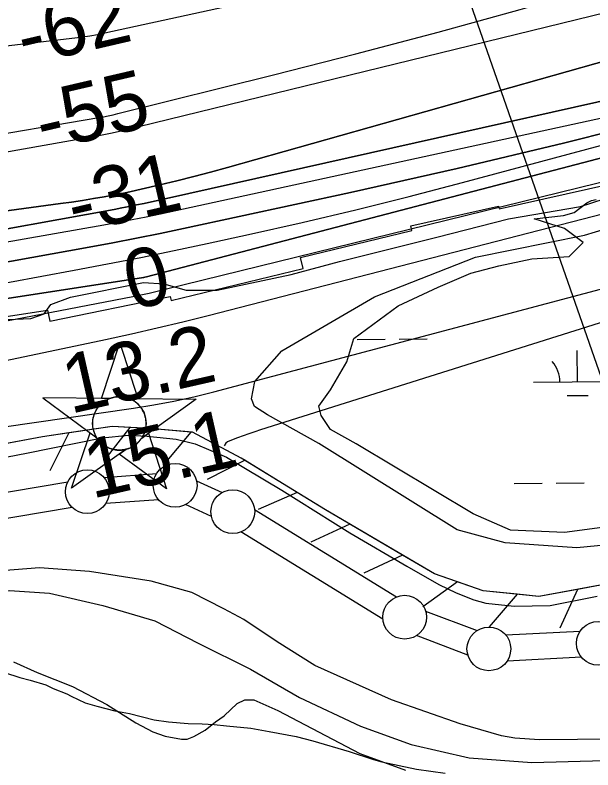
# Model space of a CAD drawing. Extents: x 3567028 to 3605064, y 510945 to 536587.
# Drawn here: x 3598673 to 3599332, y 521378 to 522241 of the extents above; entities that cross this region are included whole.
import ezdxf

# ---------------------------------------------------------------- set-up
doc = ezdxf.new("R2010")
doc.units = 0
for name, color, linetype in [('V-CHAN-NAID', 7, 'Continuous'), ('V-LEVE-TOET', 7, 'Continuous'), ('V-RIVR-EDGE', 7, 'Continuous'), ('V-RIVR-RANG', 7, 'Continuous'), ('V-ROAD-CNTR', 7, 'Continuous'), ('V-RRAP-FSHR', 7, 'Continuous'), ('V-RRAP-RVMT', 7, 'Continuous'), ('V-SITE-VEGE', 7, 'Continuous'), ('V-SURV-LINE', 7, 'Continuous'), ('V-TOPO-DPTH', 7, 'Continuous'), ('V-TOPO-MAJR', 7, 'Continuous'), ('V-TOPO-MINR', 7, 'Continuous'), ('V-TOPO-WATR', 7, 'Continuous'), ('V-WETL-SWMP', 7, 'Continuous')]:
    doc.layers.add(name, color=color, linetype=linetype)

msp = doc.modelspace()

# ---------------------------------------------------------------- linework, layer by layer
at = {"layer": 'V-CHAN-NAID'}
for points in [[(3598780.85, 521802.91), (3598771.26, 521802.98), (3598792.39, 521866.47), (3598812.61, 521802.69), (3598803.02, 521802.76), (3598801.45, 521803.34), (3598799.35, 521803.96), (3598797.31, 521804.41), (3598795.28, 521804.71), (3598794.11, 521804.83), (3598792.58, 521804.91), (3598790.85, 521804.91), (3598789.48, 521804.84), (3598787.58, 521804.64), (3598786.21, 521804.42), (3598784.43, 521804.03), (3598782.9, 521803.61), (3598781.87, 521803.28)], [(3598780.85, 521802.91), (3598704.36, 521803.46), (3598765.92, 521758.06), (3598764.81, 521759.97), (3598764, 521761.59), (3598763.18, 521763.56), (3598762.48, 521765.62), (3598762.11, 521766.94), (3598761.75, 521768.57), (3598761.51, 521770.01), (3598761.32, 521771.61), (3598761.21, 521773.34), (3598761.2, 521774.93), (3598761.31, 521777), (3598761.49, 521778.62), (3598761.88, 521780.82), (3598762.36, 521782.74), (3598762.97, 521784.63), (3598763.62, 521786.31), (3598764.35, 521787.9), (3598765.16, 521789.43), (3598766.22, 521791.17), (3598767.25, 521792.64), (3598768.25, 521793.91), (3598769.26, 521795.05), (3598770.56, 521796.39), (3598771.62, 521797.36), (3598773.33, 521798.75), (3598774.54, 521799.62), (3598776.23, 521800.69), (3598777.96, 521801.64), (3598779.41, 521802.32)], [(3598803.02, 521802.76), (3598879.52, 521802.21), (3598817.31, 521757.69), (3598818.23, 521759.18), (3598819.2, 521761.03), (3598819.92, 521762.61), (3598820.66, 521764.57), (3598821.2, 521766.35), (3598821.6, 521767.99), (3598821.96, 521770), (3598822.15, 521771.58), (3598822.27, 521773.78), (3598822.24, 521775.84), (3598822.05, 521778.06), (3598821.79, 521779.82), (3598821.3, 521782.05), (3598820.66, 521784.19), (3598819.91, 521786.18), (3598819.26, 521787.62), (3598818.25, 521789.53), (3598817.19, 521791.26), (3598815.98, 521792.96), (3598814.71, 521794.5), (3598813.44, 521795.86), (3598811.81, 521797.4), (3598810.07, 521798.81), (3598808.38, 521799.98), (3598806.5, 521801.12), (3598805.02, 521801.88)], [(3598799.28, 521744.79), (3598737.08, 521700.26), (3598758.21, 521763.75), (3598765.92, 521758.06), (3598766.56, 521757.09), (3598767.94, 521755.23), (3598769.15, 521753.82), (3598770.62, 521752.32), (3598772.01, 521751.06), (3598773.46, 521749.91), (3598774.87, 521748.92), (3598776.54, 521747.89), (3598778.26, 521746.97), (3598780.05, 521746.16), (3598781.5, 521745.61), (3598783.12, 521745.08), (3598785.35, 521744.51), (3598786.88, 521744.23), (3598788.91, 521743.97), (3598790.44, 521743.87), (3598792.3, 521743.84), (3598793.99, 521743.92), (3598795.7, 521744.1), (3598797.6, 521744.41)], [(3598817.31, 521757.69), (3598825.11, 521763.27), (3598845.33, 521699.5), (3598791.49, 521739.21), (3598799.28, 521744.79), (3598800.95, 521745.26), (3598802.56, 521745.82), (3598804.72, 521746.74), (3598806.45, 521747.62), (3598808.32, 521748.73), (3598810.06, 521749.95), (3598811.61, 521751.19), (3598812.9, 521752.36), (3598814.28, 521753.78), (3598815.49, 521755.18), (3598816.6, 521756.65)]]:
    msp.add_lwpolyline(points, close=True, dxfattribs=at)
msp.add_circle((3598791.73, 521774.38), 30.54, dxfattribs=at)
at = {"layer": 'V-LEVE-TOET'}
for points in [[(3598055.67, 521630.87), (3598243.67, 521660.3), (3598410.03, 521690.88), (3598547.23, 521713.63), (3598685.77, 521740.24), (3598771.87, 521757.93), (3598801.95, 521760.91), (3598823.27, 521759.76), (3598856.52, 521756.24), (3598878.13, 521750.89), (3598913.87, 521735.72), (3598977.21, 521698.02), (3599055, 521649.21), (3599119.95, 521611.18), (3599156.61, 521590.19), (3599176.24, 521580.65), (3599196.53, 521572.72), (3599210.08, 521569.05), (3599242.68, 521565.54), (3599283.73, 521566.49), (3599337.17, 521576.88)], [(3599228.09, 521417.56), (3599180.9, 521431.05), (3599102.55, 521458.45), (3599014.96, 521497.84), (3598971.72, 521524.94), (3598933.76, 521550.3), (3598911, 521562.41), (3598874.44, 521581.08), (3598828.17, 521594.03), (3598757.74, 521605.25), (3598700.45, 521609.28), (3598613.16, 521602.32)], [(3599460.52, 521421.66), (3599358.2, 521413.68), (3599271.42, 521412.76), (3599243.25, 521414.66), (3599228.09, 521417.56)]]:
    msp.add_lwpolyline(points, dxfattribs=at)
at = {"layer": 'V-RIVR-EDGE'}
msp.add_lwpolyline([(3597556.72, 521686.85), (3597667.19, 521694.38), (3597748.86, 521702.58), (3597967.49, 521749.47), (3598171.11, 521792.19), (3598361.51, 521832.54), (3598518.3, 521873.58), (3598652.24, 521902.06), (3598664.23, 521893.03), (3598690.64, 521894.16), (3598705.67, 521899.53), (3598713.5, 521910.31), (3598735.73, 521918.66), (3598819.22, 521935.27), (3598842.63, 521934.01), (3598867.82, 521926.74), (3598903.24, 521926.65), (3598987.93, 521944.45), (3599043.2, 521959.33), (3599154.33, 521987.27), (3599236.02, 522008.08), (3599318.3, 522022.28), (3599428.85, 522058.03)], dxfattribs=at)
at = {"layer": 'V-RIVR-RANG'}
msp.add_line((3599440.61, 521543.8), (3599058.74, 522639.14), dxfattribs=at)
at = {"layer": 'V-ROAD-CNTR'}
msp.add_lwpolyline([(3597636.17, 521427.63), (3597717.49, 521436.67), (3597822.53, 521452.26), (3597982.44, 521474.82), (3598202.02, 521510.56), (3598391.88, 521545.02), (3598522.94, 521567.5), (3598597.01, 521578.76), (3598666.06, 521583.34), (3598711.89, 521580.23), (3598772.96, 521566.47), (3598832.35, 521548.71), (3598881.67, 521523.36), (3598941.58, 521493.62), (3598997.21, 521461.15), (3599067.16, 521428.61), (3599124.85, 521407.55), (3599191.29, 521392.17), (3599262.6, 521386.92), (3599345.6, 521389.1)], dxfattribs=at)
at = {"layer": 'V-RRAP-FSHR'}
for p, q in [((3598734.16, 521763.61), (3598712.14, 521720.02)), ((3598803.62, 521769.74), (3598773.68, 521731.17)), ((3598873.41, 521764.44), (3598841.98, 521727.07)), ((3598935.44, 521732.33), (3598891.95, 521710.13)), ((3598994.86, 521695.3), (3598950.03, 521675.94)), ((3599054.8, 521659.16), (3599010.4, 521638.84)), ((3599115.17, 521623.71), (3599070.76, 521603.4)), ((3599177.81, 521593.22), (3599138.22, 521564.63)), ((3599315, 521584.74), (3599294.78, 521540.3)), ((3599245.89, 521579.08), (3599213.97, 521542.12))]:
    msp.add_line(p, q, dxfattribs=at)
for points in [[(3599361.3, 521593.35), (3599270.85, 521576.54), (3599207.09, 521583.03), (3599151.56, 521602.34), (3599027.01, 521675.47), (3598930.76, 521734.81), (3598875.25, 521764.28), (3598826.13, 521768.63), (3598783.57, 521770.73), (3598703.74, 521759.22), (3598417.55, 521705.16), (3598107.9, 521649.16), (3597842.2, 521606.82), (3597666.96, 521575.98), (3597571.4, 521565.19), (3597385.99, 521561.38), (3597186.47, 521558.35), (3596902.82, 521552.63), (3596632.49, 521543.1), (3596570.96, 521540.69), (3596571.24, 521530.21)], [(3598803.62, 521769.74), (3598783.57, 521770.73), (3598734.16, 521763.61)], [(3598734.16, 521763.61), (3598703.74, 521759.22), (3598665.15, 521751.93)], [(3598873.41, 521764.44), (3598826.13, 521768.63), (3598803.62, 521769.74)], [(3598935.27, 521732.03), (3598930.76, 521734.81), (3598875.25, 521764.28), (3598873.41, 521764.44)], [(3598994.86, 521695.3), (3598935.27, 521732.03)], [(3599054.8, 521659.16), (3599027.01, 521675.47), (3598994.86, 521695.3)], [(3599115.17, 521623.71), (3599054.8, 521659.16)], [(3599177.81, 521593.22), (3599151.56, 521602.34), (3599115.16, 521623.72)], [(3599245.89, 521579.08), (3599207.09, 521583.03), (3599177.81, 521593.22)], [(3599383.88, 521597.22), (3599361.3, 521593.35), (3599315, 521584.74)], [(3599315, 521584.74), (3599270.85, 521576.54), (3599245.89, 521579.08)]]:
    msp.add_lwpolyline(points, dxfattribs=at)
at = {"layer": 'V-RRAP-RVMT'}
for p, q in [((3599225.28, 522019.62), (3599375.66, 522053.29)), ((3599124.35, 522000.14), (3599224.62, 522022.61)), ((3599224.62, 522022.61), (3599225.28, 522019.62)), ((3599125.7, 521994.64), (3599124.35, 522000.14)), ((3598998.63, 521963.86), (3599125.7, 521994.64)), ((3599001.62, 521951.23), (3598998.63, 521963.86)), ((3598850.89, 521914.71), (3599001.62, 521951.23)), ((3598712.17, 521891.25), (3598849.73, 521919.51)), ((3598849.73, 521919.51), (3598850.89, 521914.71)), ((3598575.55, 521883.34), (3598709.62, 521903.68)), ((3598709.62, 521903.68), (3598712.17, 521891.25))]:
    msp.add_line(p, q, dxfattribs=at)
at = {"layer": 'V-SITE-VEGE'}
for points in [[(3599432.54, 521643.48), (3599314, 521632.05), (3599232.17, 521637.87), (3599177.46, 521652.95), (3599019.64, 521751.53), (3598960.7, 521784.2), (3598946.16, 521793.83), (3598942.58, 521802.63), (3598946.4, 521822.34), (3598977.4, 521857.17), (3599083.21, 521919.15), (3599198.38, 521964.23), (3599322.88, 521989.5), (3599448.47, 522027.68)], [(3598660.69, 521489.93), (3598677.86, 521484.05), (3598689.89, 521481.08), (3598707.64, 521475.76), (3598716.21, 521471.67), (3598731.66, 521465.22), (3598736.8, 521462.88), (3598752.81, 521455.29), (3598765.98, 521451.15), (3598786.6, 521445.81), (3598803.22, 521442.8), (3598831.29, 521435.68), (3598847.92, 521433.24), (3598870.29, 521431.33), (3598886.36, 521431.19), (3598900.13, 521430.5), (3598913.89, 521428.66), (3598942, 521426.13), (3598962.63, 521422.51), (3598993.58, 521416.5), (3599012.48, 521411.75), (3599054.29, 521399.34), (3599081.76, 521390.5), (3599091.5, 521387.55), (3599131.04, 521379.17), (3599163.72, 521374.88)]]:
    msp.add_lwpolyline(points, dxfattribs=at)
at = {"layer": 'V-SURV-LINE'}
for points in [[(3598773.97, 521712.69), (3598834.37, 521717.08)], [(3597651.35, 521525.27), (3598732.95, 521707.74)], [(3598879.76, 521708.94), (3598909.26, 521695.51)], [(3598836.53, 521687.15), (3598776.14, 521682.76)], [(3598737.93, 521678.16), (3597656.34, 521495.69)], [(3598896.83, 521668.2), (3598867.34, 521681.63)], [(3598946.11, 521675.89), (3599108.27, 521576.2)], [(3599092.55, 521550.65), (3598930.38, 521650.34)], [(3599141.41, 521559.95), (3599200.23, 521537.81)], [(3599189.65, 521509.74), (3599130.84, 521531.88)], [(3599232.83, 521532.74), (3599317.99, 521537.09)], [(3599319.5, 521507.12), (3599234.35, 521502.77)]]:
    msp.add_lwpolyline(points, dxfattribs=at)
for centre in [(3598855.37, 521703.56), (3598755.13, 521696.28), (3598921.22, 521673.58), (3599117.43, 521552.96), (3599338.71, 521523.12), (3599213.63, 521516.74)]:
    msp.add_circle(centre, 25, dxfattribs=at)
at = {"layer": 'V-TOPO-DPTH'}
for points in [[(3596234.31, 521869.84), (3597383.82, 521880.3), (3597406.22, 521880.59), (3597428.62, 521880.99), (3597451.01, 521881.57), (3597473.4, 521882.26), (3597494.05, 521882.97), (3597506.1, 521883.56), (3597518.13, 521884.38), (3597530.14, 521885.54), (3597542.12, 521886.93), (3597554.08, 521888.57), (3597566.03, 521890.32), (3597577.94, 521892.23), (3597589.84, 521894.26), (3598752.88, 522100.54), (3598768.22, 522103.42), (3598783.52, 522106.49), (3598798.75, 522109.86), (3598813.94, 522113.43), (3599813.31, 522358.55)], [(3596234.31, 521869.84), (3597383.82, 521880.3), (3597406.22, 521880.59), (3597428.62, 521880.99), (3597451.01, 521881.57), (3597473.4, 521882.26), (3597494.05, 521882.97), (3597506.1, 521883.56), (3597518.13, 521884.38), (3597530.14, 521885.54), (3597542.12, 521886.93), (3597554.08, 521888.57), (3597566.03, 521890.32), (3597577.94, 521892.23), (3597589.84, 521894.26), (3598752.88, 522100.54), (3598768.22, 522103.42), (3598783.52, 522106.49), (3598798.75, 522109.86), (3598813.94, 522113.43), (3599813.31, 522358.55)], [(3596529.03, 521705.3), (3597485.93, 521740.25), (3597505.29, 521741.29), (3597524.61, 521742.79), (3597543.87, 521744.96), (3597563.09, 521747.58), (3598819.34, 521941.22), (3598819.69, 521941.27), (3598820.93, 521941.5), (3598822.59, 521941.85), (3598822.83, 521941.91), (3599869.6, 522215.54), (3599895.96, 522222.47), (3599922.31, 522229.44), (3599948.64, 522236.48), (3599974.96, 522243.58), (3600242.2, 522315.95), (3600419.94, 522351.25), (3600604.68, 522357.08), (3600798.15, 522335.23)], [(3600798.15, 522335.23), (3600604.68, 522357.08), (3600419.94, 522351.25), (3600242.2, 522315.95), (3599974.96, 522243.58), (3599948.64, 522236.48), (3599922.31, 522229.44), (3599895.96, 522222.47), (3599869.6, 522215.54), (3598822.83, 521941.91), (3598822.59, 521941.85), (3598820.93, 521941.5), (3598819.69, 521941.27), (3598819.34, 521941.22), (3597563.09, 521747.58), (3597543.87, 521744.96), (3597524.61, 521742.79), (3597505.29, 521741.29), (3597485.93, 521740.25), (3596529.03, 521705.3)], [(3596510.21, 521831.23), (3596657.11, 521831.12), (3596803.99, 521832.61), (3596950.82, 521836.47), (3597097.62, 521841.92), (3597499.89, 521860.12), (3597509.55, 521860.68), (3597519.19, 521861.43), (3597528.81, 521862.43), (3597538.41, 521863.61), (3598724.63, 522025.54), (3598737.12, 522027.32), (3598749.58, 522029.21), (3598762.03, 522031.26), (3598774.45, 522033.42), (3598798.19, 522037.68), (3598798.73, 522037.79), (3598800.36, 522038.13), (3598838.04, 522046.94), (3598857.38, 522051.6), (3598876.68, 522056.44), (3598895.92, 522061.54), (3598915.1, 522066.83), (3599853.59, 522332.3)], [(3599853.59, 522332.3), (3598915.1, 522066.83), (3598895.92, 522061.54), (3598876.68, 522056.44), (3598857.38, 522051.6), (3598838.04, 522046.94), (3598800.36, 522038.13), (3598798.73, 522037.79), (3598798.19, 522037.68), (3598774.45, 522033.42), (3598762.03, 522031.26), (3598749.58, 522029.21), (3598737.12, 522027.32), (3598724.63, 522025.54), (3597538.41, 521863.61), (3597528.81, 521862.43), (3597519.19, 521861.43), (3597509.55, 521860.68), (3597499.89, 521860.12), (3597097.62, 521841.92), (3596950.82, 521836.47), (3596803.99, 521832.61), (3596657.11, 521831.12), (3596510.21, 521831.23)], [(3596524.43, 521785.83), (3596602.07, 521787.89), (3596679.7, 521790.43), (3597462.58, 521819.71), (3597491.78, 521821.12), (3597520.95, 521822.96), (3597550.08, 521825.45), (3597579.17, 521828.35), (3597749.52, 521847.26), (3597863.59, 521861.12), (3597977.44, 521876.53), (3598090.95, 521894.28), (3598204.22, 521913.59), (3598785.81, 522018.91), (3598794.36, 522020.51), (3598802.89, 522022.18), (3598811.4, 522023.96), (3598819.9, 522025.81), (3599697.5, 522222.33)], [(3599697.5, 522222.33), (3598819.9, 522025.81), (3598811.4, 522023.96), (3598802.89, 522022.18), (3598794.36, 522020.51), (3598785.81, 522018.91), (3598204.22, 521913.59), (3598090.95, 521894.28), (3597977.44, 521876.53), (3597863.59, 521861.12), (3597749.52, 521847.26), (3597579.17, 521828.35), (3597550.08, 521825.45), (3597520.95, 521822.96), (3597491.78, 521821.12), (3597462.58, 521819.71), (3596679.7, 521790.43), (3596602.07, 521787.89), (3596524.43, 521785.83)], [(3599419.98, 522125.12), (3599298.9, 522094.51), (3599177.36, 522065.8), (3599055.51, 522038.36), (3598865.09, 521997.03), (3598838.19, 521991.34), (3598811.25, 521985.85), (3598784.26, 521980.64), (3598757.23, 521975.62), (3598247.81, 521883.85), (3598127.4, 521862.71), (3598006.87, 521842.29), (3597886.16, 521822.95), (3597765.34, 521804.32), (3597535.69, 521769.96)], [(3599419.98, 522125.12), (3599298.9, 522094.51), (3599177.36, 522065.8), (3599055.51, 522038.36), (3598865.09, 521997.03), (3598838.19, 521991.34), (3598811.25, 521985.85), (3598784.26, 521980.64), (3598757.23, 521975.62), (3598247.81, 521883.85), (3598127.4, 521862.71), (3598006.87, 521842.29), (3597886.16, 521822.95), (3597765.34, 521804.32), (3597535.69, 521769.96)], [(3596504.91, 521630.91), (3596654.25, 521630.99), (3596803.57, 521632.48), (3596952.86, 521636.1), (3597102.12, 521641.13), (3597506.53, 521657.65), (3597517.52, 521658.27), (3597528.49, 521659.14), (3597539.42, 521660.36), (3597550.33, 521661.82), (3598139.27, 521750.41), (3598255.84, 521768.98), (3598372.17, 521788.91), (3598488.13, 521810.86), (3598603.85, 521834.15), (3598775.96, 521870.37), (3598805.39, 521876.77), (3598834.77, 521883.43), (3598864.05, 521890.49), (3598893.27, 521897.81), (3599405.5, 522029.77)]]:
    msp.add_lwpolyline(points, dxfattribs=at)
at = {"layer": 'V-TOPO-MAJR'}
msp.add_lwpolyline([(3598004.46, 522036.17), (3598287.61, 522057.85), (3598370, 522065.29), (3598452.2, 522074.22), (3598534.14, 522085.4), (3598615.89, 522098.06), (3598768.2, 522123.79), (3598773.64, 522124.78), (3598779.07, 522125.84), (3598784.46, 522127.03), (3598789.85, 522128.31), (3598967.65, 522172.55), (3599061.76, 522196.59), (3599155.66, 522221.42), (3599249.25, 522247.41), (3599342.62, 522274.19)], dxfattribs=at)
at = {"layer": 'V-TOPO-MINR'}
for points in [[(3597613.31, 522115.31), (3597666.96, 522119.67), (3597720.61, 522124.1), (3597774.25, 522128.65), (3597827.88, 522133.27), (3598032.53, 522151.13), (3598119.38, 522158.57), (3598206.24, 522165.83), (3598293.13, 522172.8), (3598380.03, 522179.6), (3598451.31, 522185.06), (3598502.55, 522189.29), (3598553.75, 522193.94), (3598604.9, 522199.2), (3598656, 522204.88), (3598740.79, 522214.81), (3598749.44, 522215.96), (3598758.07, 522217.27), (3598766.66, 522218.83), (3598775.22, 522220.57), (3599556.71, 522390.82)], [(3596234.31, 521869.84), (3597383.82, 521880.3), (3597406.22, 521880.59), (3597428.62, 521880.99), (3597451.01, 521881.57), (3597473.4, 521882.26), (3597494.05, 521882.97), (3597506.1, 521883.56), (3597518.13, 521884.38), (3597530.14, 521885.54), (3597542.12, 521886.93), (3597554.08, 521888.57), (3597566.03, 521890.32), (3597577.94, 521892.23), (3597589.84, 521894.26), (3598752.88, 522100.54), (3598768.22, 522103.42), (3598783.52, 522106.49), (3598798.75, 522109.86), (3598813.94, 522113.43), (3599813.31, 522358.55)], [(3596510.21, 521831.23), (3596657.11, 521831.12), (3596803.99, 521832.61), (3596950.82, 521836.47), (3597097.62, 521841.92), (3597499.89, 521860.12), (3597509.55, 521860.68), (3597519.19, 521861.43), (3597528.81, 521862.43), (3597538.41, 521863.61), (3598724.63, 522025.54), (3598737.12, 522027.32), (3598749.58, 522029.21), (3598762.03, 522031.26), (3598774.45, 522033.42), (3598798.19, 522037.68), (3598798.73, 522037.79), (3598800.36, 522038.13), (3598838.04, 522046.94), (3598857.38, 522051.6), (3598876.68, 522056.44), (3598895.92, 522061.54), (3598915.1, 522066.83), (3599853.59, 522332.3)], [(3597549.39, 521758.74), (3598252.46, 521865.64), (3598346.7, 521880.43), (3598440.84, 521895.8), (3598534.84, 521912.06), (3598628.74, 521928.9), (3598740.21, 521949.44), (3598778.26, 521956.64), (3598816.26, 521964.08), (3598854.18, 521971.89), (3598892.06, 521979.94), (3598939.26, 521990.2), (3599000.6, 522004), (3599061.79, 522018.39), (3599122.76, 522033.67), (3599183.6, 522049.53), (3599881.9, 522237)], [(3596524.43, 521785.83), (3596602.07, 521787.89), (3596679.7, 521790.43), (3597462.58, 521819.71), (3597491.78, 521821.12), (3597520.95, 521822.96), (3597550.08, 521825.45), (3597579.17, 521828.35), (3597749.52, 521847.26), (3597863.59, 521861.12), (3597977.44, 521876.53), (3598090.95, 521894.28), (3598204.22, 521913.59), (3598785.81, 522018.91), (3598794.36, 522020.51), (3598802.89, 522022.18), (3598811.4, 522023.96), (3598819.9, 522025.81), (3599697.5, 522222.33)], [(3597535.69, 521769.96), (3597765.34, 521804.32), (3597886.16, 521822.95), (3598006.87, 521842.29), (3598127.4, 521862.71), (3598247.81, 521883.85), (3598757.23, 521975.62), (3598784.26, 521980.64), (3598811.25, 521985.85), (3598838.19, 521991.34), (3598865.09, 521997.03), (3599055.51, 522038.36), (3599177.36, 522065.8), (3599298.9, 522094.51), (3599419.98, 522125.12)], [(3596226.62, 521772.67), (3597424.97, 521780.5), (3597441.29, 521780.68), (3597457.6, 521780.97), (3597473.9, 521781.4), (3597490.21, 521781.93), (3597507.22, 521782.57), (3597515.01, 521782.95), (3597522.79, 521783.45), (3597530.56, 521784.13), (3597538.32, 521784.92), (3597546.07, 521785.88), (3597553.8, 521786.93), (3597561.51, 521788.12), (3597569.2, 521789.4), (3598774.05, 522001.27), (3598790.2, 522004.21), (3598806.32, 522007.28), (3598822.41, 522010.54), (3598838.47, 522013.92), (3599344.6, 522123.76)], [(3599960.79, 522084.51), (3598952.84, 521766.87), (3598946.27, 521764.73), (3598939.72, 521762.52), (3598933.22, 521760.18), (3598926.74, 521757.77), (3598916.06, 521753.68), (3598915.02, 521753.16), (3598913.3, 521751.7), (3598911.41, 521748.7)], [(3596467.66, 521585.09), (3597483.42, 521632.17), (3597506.53, 521633.38), (3597529.63, 521634.79), (3597552.7, 521636.48), (3597575.77, 521638.37), (3597769.76, 521655.45), (3597889.7, 521667.01), (3598009.48, 521679.9), (3598129.03, 521694.78), (3598248.43, 521710.99), (3598807.95, 521791.7), (3598831.05, 521795.44), (3598854.04, 521799.72), (3598876.87, 521804.8), (3598899.59, 521810.41), (3599861.64, 522065.88)], [(3596216.31, 521678.21), (3597386.08, 521674), (3597409.69, 521674.07), (3597433.29, 521674.34), (3597456.89, 521674.92), (3597480.48, 521675.71), (3597524.7, 521677.46), (3597529.13, 521677.83), (3597530.61, 521678.02), (3597584.62, 521686.15), (3597613.06, 521690.61), (3597641.46, 521695.3), (3597669.81, 521700.34), (3597698.11, 521705.62), (3598807.13, 521919.54), (3598816.38, 521921.4), (3598825.6, 521923.35), (3598834.8, 521925.44), (3598843.97, 521927.62), (3599358.46, 522054.15)], [(3596504.91, 521630.91), (3596654.25, 521630.99), (3596803.57, 521632.48), (3596952.86, 521636.1), (3597102.12, 521641.13), (3597506.53, 521657.65), (3597517.52, 521658.27), (3597528.49, 521659.14), (3597539.42, 521660.36), (3597550.33, 521661.82), (3598139.27, 521750.41), (3598255.84, 521768.98), (3598372.17, 521788.91), (3598488.13, 521810.86), (3598603.85, 521834.15), (3598775.96, 521870.37), (3598805.39, 521876.77), (3598834.77, 521883.43), (3598864.05, 521890.49), (3598893.27, 521897.81), (3599405.5, 522029.77)]]:
    msp.add_lwpolyline(points, dxfattribs=at)
at = {"layer": 'V-TOPO-WATR'}
msp.add_lwpolyline([(3596529.03, 521705.3), (3597485.93, 521740.25), (3597505.29, 521741.29), (3597524.61, 521742.79), (3597543.87, 521744.96), (3597563.09, 521747.58), (3598819.34, 521941.22), (3598819.69, 521941.27), (3598820.93, 521941.5), (3598822.59, 521941.85), (3598822.83, 521941.91), (3599869.6, 522215.54), (3599895.96, 522222.47), (3599922.31, 522229.44), (3599948.64, 522236.48), (3599974.96, 522243.58), (3600242.2, 522315.95), (3600419.94, 522351.25), (3600604.68, 522357.08), (3600798.15, 522335.23)], dxfattribs=at)
at = {"layer": 'V-WETL-SWMP'}
for p, q in [((3599063.06, 521870.4), (3599095.06, 521870.67)), ((3599111.06, 521870.8), (3599143.05, 521871.07)), ((3599314.79, 521821.78), (3599314.49, 521857.78)), ((3599264.79, 521821.36), (3599364.79, 521822.2)), ((3599302.92, 521806.25), (3599326.92, 521806.45)), ((3599242.36, 521705.73), (3599274.36, 521706)), ((3599290.36, 521706.14), (3599322.36, 521706.41))]:
    msp.add_line(p, q, dxfattribs=at)
for points in [[(3599460.22, 521671.06), (3599299.93, 521649.68), (3599238.48, 521652.36), (3599195.74, 521671.06), (3599062.17, 521751.2), (3599032.78, 521767.23), (3599022.09, 521783.26), (3599019.42, 521793.95), (3599032.78, 521812.65), (3599051.48, 521844.7), (3599059.49, 521871.42), (3599110.25, 521908.82), (3599155.67, 521930.19), (3599193.07, 521946.22), (3599225.13, 521954.23), (3599262.53, 521962.25), (3599305.27, 521964.92), (3599321.3, 521980.95), (3599299.93, 521996.98), (3599265.26, 522008.22), (3599298.75, 522012.09), (3599311.23, 522015.29), (3599325.32, 522026.52), (3599330.96, 522028.92), (3599336.19, 522030.11)], [(3598670.7, 521502.14), (3598697.67, 521489.84), (3598738.15, 521473.76), (3598777.49, 521453.3), (3598810.61, 521432.16), (3598829.92, 521422.12), (3598844.14, 521416.88), (3598862.77, 521413.42), (3598869, 521413.74), (3598876.71, 521416.6), (3598889.57, 521423.81), (3598901.36, 521433.22), (3598911.3, 521440.09), (3598926.06, 521454.23), (3598934.88, 521458.55), (3598945.12, 521458.46), (3598972.83, 521446.52), (3599066.45, 521397.06), (3599118.61, 521378.32)]]:
    msp.add_lwpolyline(points, dxfattribs=at)
msp.add_arc((3599259.55, 521821.79), 35.25, 359.71153, 41.25519, dxfattribs=at)

# ---------------------------------------------------------------- texts
at = {"layer": 'V-RIVR-RANG'}
for s, rotation, p in [('-62', 13.08486, (3598682.94, 522182.91)), ('-55', 13.08486, (3598704.31, 522085.21)), ('-31', 13.08486, (3598740.32, 521990.92)), ('0', 12.79833, (3598805.7, 521903.57)), ('13.2', 12.79833, (3598735.49, 521785.08)), ('15.1', 12.79833, (3598760.21, 521688.14))]:
    msp.add_text(s, height=67, rotation=rotation, dxfattribs=at).set_placement(p)

doc.saveas('drawing.dxf')
